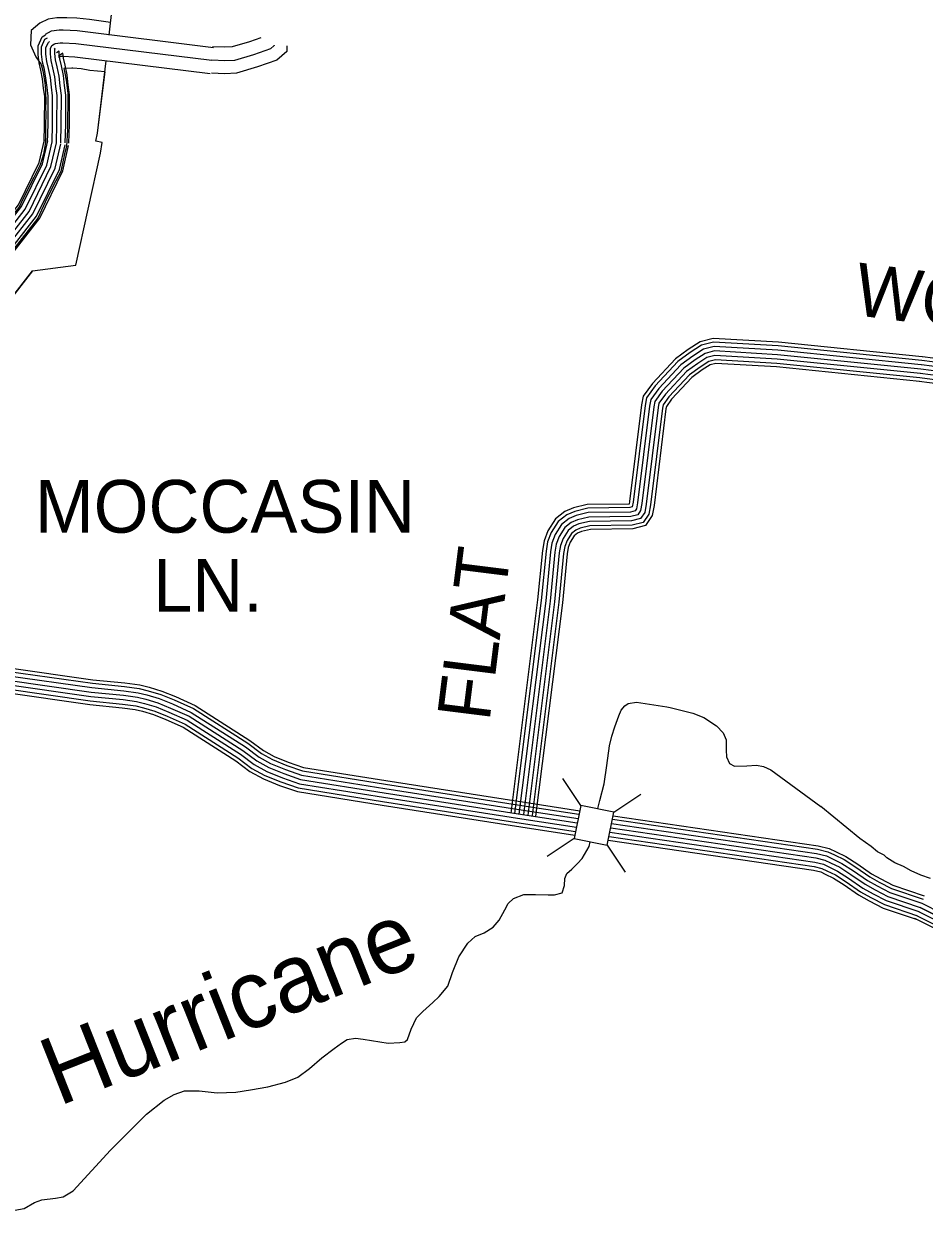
# Model space of a CAD drawing. Extents: x 1788175 to 1969470, y 584502 to 738744.
# Drawn here: x 1851363 to 1857681, y 626629 to 634958 of the extents above; entities that cross this region are included whole.
import ezdxf

# ---------------------------------------------------------------- set-up
doc = ezdxf.new("R2010")
doc.units = 0
for name, color, linetype in [('DESIGN - DRAINAGE - Bridges and Cross Drains Size Text', 7, 'Continuous'), ('DESIGN - ROW - Right-of-Way and Easement Labels', 7, 'Continuous'), ('DESIGN - SCRATCH - User 1', 7, 'Continuous'), ('DESIGN - SHEET - Corner Text', 7, 'Continuous'), ('DESIGN - TRANSPORTATION - Text', 7, 'Continuous'), ('SURVEY - CONTOURS - Index with Text', 7, 'Continuous'), ('SURVEY - DRAINAGE - Bridges', 7, 'Continuous'), ('SURVEY - DRAINAGE - Storm Sewer', 7, 'Continuous'), ('SURVEY - PROPERTY - Owners', 7, 'Continuous'), ('SURVEY - TRANSPORTATION - Roads', 7, 'Continuous')]:
    doc.layers.add(name, color=color, linetype=linetype)

msp = doc.modelspace()

# ---------------------------------------------------------------- linework, layer by layer
at = {"layer": 'DESIGN - SCRATCH - User 1'}
for points in [[(1851971.5, 634966.4), (1851824, 634988.1), (1851735.9, 634997.4), (1851665.5, 634999.7), (1851594.9, 634999.7), (1851534.1, 634989.6), (1851476.6, 634962.7), (1851415.9, 634910.1), (1851409.9, 634809.3), (1851446.5, 634726), (1851485.9, 634673.3)], [(1851485.9, 634673.3), (1851496.8, 634628.3), (1851509.8, 634545.7), (1851516.3, 634489.3), (1851518.5, 634404.6), (1851516.3, 634374.2), (1851518.5, 634322.1), (1851516.3, 634250.4), (1851516.3, 634124.4), (1851501.2, 634041.9), (1851477.3, 633968.1), (1851433.9, 633879.1), (1851355.5, 633727.9), (1851331.3, 633671.4), (1851273.3, 633603.3), (1851201.7, 633514.2), (1850467.5, 632495.2), (1849636.3, 632574.1)]]:
    msp.add_lwpolyline(points, dxfattribs=at)
at = {"layer": 'DESIGN - SHEET - Corner Text'}
for points in [[(1851643.8, 634643.4), (1851652.1, 634610.4), (1851659.5, 634563.1), (1851672.6, 634471.9), (1851670.4, 634213.5), (1851661.7, 634096.2), (1851648.7, 634044.1), (1851622.7, 633920.3), (1851587.9, 633855.2), (1851527.2, 633735.7), (1851462.1, 633594.6), (1851392.7, 633507.7), (1850939.2, 632927.9), (1850579, 632474), (1850813.3, 632453.2)], [(1851424, 633223.7), (1851727.2, 633264.5), (1851900.9, 634050.7), (1851911.9, 634124.8), (1851868.5, 634134.9), (1851881, 634189.9), (1851933.7, 634619.6)], [(1851933.7, 634619.6), (1851827.4, 634629.1), (1851764.5, 634642.1), (1851707.3, 634646.5), (1851699.2, 634646.5), (1851643.8, 634643.4)], [(1850813.3, 632453.2), (1850831.4, 632479.4), (1851080.3, 632783.7), (1851424, 633223.7)]]:
    msp.add_lwpolyline(points, dxfattribs=at)
at = {"layer": 'DESIGN - TRANSPORTATION - Text'}
for points in [[(1855390.5, 629448.7), (1855405.8, 629505.1), (1855436.3, 629621.5), (1855454.6, 629751.7), (1855472.8, 629889.9), (1855489.9, 629958.1), (1855511.1, 630022.4), (1855538, 630100.7), (1855555.5, 630139), (1855581.1, 630169.3), (1855604.8, 630185.6), (1855662.6, 630196.4), (1855876.1, 630162.3)], [(1855876.1, 630162.3), (1855899.1, 630158.2), (1856057.4, 630118.4), (1856135.7, 630087.5), (1856224.3, 630028.8), (1856270.9, 629979.5), (1856291.4, 629931.8), (1856290.4, 629859.8), (1856293, 629811.8), (1856315.5, 629766.2), (1856349.7, 629746.7), (1856436.8, 629748.2), (1856504.2, 629752.7), (1856553.7, 629743.7), (1856605.7, 629720.2), (1856956, 629463.3)], [(1857724.4, 628957.1), (1857657.3, 628981.5), (1857590.2, 629012), (1857535.3, 629042.5), (1857474.3, 629066.9), (1857419.4, 629103.5), (1857401.1, 629121.8), (1857352.3, 629146.2), (1857309.6, 629182.8), (1857230.3, 629237.7), (1856956, 629463.3)], [(1851300, 626629), (1851365.8, 626641.9), (1851437.1, 626682.8), (1851490.8, 626701.6), (1851584.5, 626712.9), (1851638.3, 626723.6), (1851709.7, 626764.6), (1851971.6, 627050.2), (1852224, 627303.6), (1852348.6, 627401.3), (1852418, 627442.2), (1852491.5, 627467.2), (1852593.4, 627466.7), (1852719.4, 627452.4), (1852851.1, 627458.3), (1852952.8, 627473.7), (1853076.3, 627495.4), (1853199.7, 627527.1), (1853285.1, 627564.3), (1853368.2, 627623.4), (1853453.2, 627698.6), (1853540.2, 627763.7), (1853591.6, 627802.4), (1853633.2, 627827), (1853691, 627837.8), (1853745, 627830.6), (1853919.1, 627803), (1854001, 627806.1), (1854036.9, 627810.6), (1854054.6, 627828.9), (1854081.6, 627901.2), (1854118.6, 627979.7), (1854161.9, 628024.3), (1854233, 628087.3), (1854278.4, 628129.9), (1854337.4, 628202.7), (1854370.1, 628299.1), (1854416.7, 628407.7), (1854479.3, 628504.5), (1854530.7, 628551.2), (1854594.2, 628576.1), (1854655.6, 628617), (1854698.9, 628665.5), (1854738, 628738.1), (1854761.4, 628782.4), (1854798.9, 628816.9), (1854872.4, 628845.9), (1854954.3, 628845), (1855042.2, 628842.3), (1855086.1, 628842.9), (1855141.8, 628857.6), (1855157.1, 628909.8), (1855158.5, 628957.8), (1855174.1, 628992), (1855207.6, 629022.5), (1855249.1, 629063.1), (1855280.6, 629097.5), (1855329.4, 629182.1), (1855337.2, 629215.7)]]:
    msp.add_lwpolyline(points, dxfattribs=at)
at = {"layer": 'SURVEY - CONTOURS - Index with Text'}
for points in [[(1851238.3, 630383.4), (1851840.5, 630297.8), (1852066.2, 630275), (1852166.6, 630262.1), (1852227.1, 630246.3), (1852313.3, 630220.9), (1852405.5, 630183.4), (1852538.6, 630124.1), (1852918.1, 629881.5), (1853014.1, 629809.5), (1853095, 629764.7), (1853198.9, 629723.2), (1853312, 629683.9), (1853895.6, 629590.6), (1854868, 629438.2), (1855252.6, 629379.2)], [(1851242.1, 630414.2), (1851844.2, 630328.6), (1852069.8, 630305.8), (1852172.6, 630292.6), (1852235.4, 630276.1), (1852323.5, 630250.2), (1852417.7, 630211.9), (1852553.4, 630151.4), (1852935.8, 629907), (1853031, 629835.6), (1853108.3, 629792.7), (1853209.7, 629752.2), (1853319.6, 629714.1), (1853900.4, 629621.2), (1854872.7, 629468.8), (1855258.7, 629409.7)], [(1851245.1, 630438.7), (1851847.2, 630353.1), (1852072.6, 630330.4), (1852177.3, 630316.9), (1852242.1, 630300), (1852331.7, 630273.5), (1852427.3, 630234.6), (1852565.1, 630173.3), (1852949.9, 629927.4), (1853044.5, 629856.4), (1853118.9, 629815.1), (1853218.4, 629775.4), (1853325.6, 629738.2), (1853904.3, 629645.6), (1854876.5, 629493.2), (1855263.6, 629433.9)], [(1851227, 630291.1), (1851829.3, 630205.5), (1852055.6, 630182.6), (1852148.9, 630170.6), (1852202.2, 630156.7), (1852282.5, 630133), (1852369.1, 630097.8), (1852494.4, 630041.9), (1852865.1, 629805.1), (1852963.4, 629731.3), (1853055, 629680.5), (1853166.4, 629636), (1853289.2, 629593.4), (1853881, 629498.7), (1854853.7, 629346.3), (1855234.4, 629287.9)], [(1851230.8, 630321.9), (1851833, 630236.3), (1852059.2, 630213.4), (1852154.8, 630201.1), (1852210.5, 630186.5), (1852292.8, 630162.3), (1852381.2, 630126.3), (1852509.2, 630069.3), (1852882.7, 629830.5), (1852980.3, 629757.3), (1853068.3, 629708.5), (1853177.2, 629665.1), (1853296.8, 629623.6), (1853885.9, 629529.3), (1854858.5, 629376.9), (1855240.5, 629318.4)], [(1851234.5, 630352.6), (1851836.7, 630267), (1852062.7, 630244.2), (1852160.7, 630231.6), (1852218.8, 630216.4), (1852303, 630191.6), (1852393.4, 630154.8), (1852523.9, 630096.7), (1852900.4, 629856), (1852997.2, 629783.4), (1853081.7, 629736.6), (1853188.1, 629694.1), (1853304.4, 629653.7), (1853890.7, 629559.9), (1854863.2, 629407.6), (1855246.5, 629348.8)], [(1851234.5, 630352.6), (1851836.7, 630267), (1852062.7, 630244.2), (1852160.7, 630231.6), (1852218.8, 630216.4), (1852303, 630191.6), (1852393.4, 630154.8), (1852523.9, 630096.7), (1852900.4, 629856), (1852997.2, 629783.4), (1853081.7, 629736.6), (1853188.1, 629694.1), (1853304.4, 629653.7), (1853890.7, 629559.9), (1854863.2, 629407.6), (1855246.5, 629348.8)], [(1851223.9, 630265.5), (1851826.2, 630180), (1852052.7, 630157.1), (1852144, 630145.3), (1852195.3, 630131.9), (1852274, 630108.7), (1852359, 630074.1), (1852482.2, 630019.2), (1852850.4, 629783.9), (1852949.4, 629709.6), (1853044, 629657.2), (1853157.4, 629611.9), (1853282.9, 629568.3), (1853877, 629473.3), (1854849.8, 629320.9), (1855229.3, 629262.7)], [(1855494, 629374.3), (1856931.7, 629163.3), (1857005, 629146), (1857051.3, 629123.6), (1857119.1, 629090.8), (1857201.7, 629037.3), (1857298.7, 628969.9), (1857365.6, 628932.9), (1857451.1, 628888.7), (1857673.3, 628813.4)], [(1855498.8, 629398.6), (1856936.3, 629187.6), (1857013.3, 629169.4), (1857062.1, 629145.9), (1857131.3, 629112.4), (1857215.5, 629057.8), (1857311.8, 628990.9), (1857377.2, 628954.7), (1857460.8, 628911.5), (1857681.2, 628836.8)], [(1855481.8, 629313.4), (1856920.1, 629102.3), (1856984.2, 629087.2), (1857024.4, 629067.8), (1857088.7, 629036.7), (1857167.2, 628985.8), (1857265.9, 628917.2), (1857336.3, 628878.2), (1857426.8, 628831.5), (1857653.4, 628754.7)], [(1855481.8, 629313.4), (1856920.1, 629102.3), (1856984.2, 629087.2), (1857024.4, 629067.8), (1857088.7, 629036.7), (1857167.2, 628985.8), (1857265.9, 628917.2), (1857336.3, 628878.2), (1857426.8, 628831.5), (1857653.4, 628754.7)], [(1855487.9, 629343.9), (1856925.9, 629132.8), (1856994.6, 629116.6), (1857037.8, 629095.7), (1857103.9, 629063.8), (1857184.5, 629011.6), (1857282.3, 628943.6), (1857350.9, 628905.5), (1857438.9, 628860.1), (1857663.4, 628784)], [(1855464.5, 629227.3), (1856903.6, 629016.1), (1856954.7, 629004.1), (1856986.2, 628988.8), (1857045.5, 628960.1), (1857118.3, 628913), (1857219.5, 628842.6), (1857294.9, 628800.9), (1857392.4, 628750.5), (1857625.3, 628671.6)], [(1855469.6, 629252.6), (1856908.4, 629041.4), (1856963.3, 629028.4), (1856997.4, 629012), (1857058.2, 628982.6), (1857132.6, 628934.3), (1857233.1, 628864.5), (1857307, 628823.5), (1857402.4, 628774.3), (1857633.5, 628696)], [(1855475.7, 629283), (1856914.2, 629071.9), (1856973.7, 629057.8), (1857010.9, 629039.9), (1857073.4, 629009.6), (1857149.9, 628960.1), (1857249.5, 628890.9), (1857321.7, 628850.9), (1857414.6, 628802.9), (1857643.5, 628725.3)], [(1857778.8, 628656.8), (1857639.5, 628727)], [(1857653.4, 628754.7), (1857792, 628684.9)], [(1857792, 628684.9), (1857653.4, 628754.7)], [(1857805.1, 628713), (1857667.3, 628782.4)], [(1857755.2, 628606.3), (1857614.4, 628677.2)], [(1857765.7, 628628.7), (1857625.5, 628699.3)]]:
    msp.add_lwpolyline(points, dxfattribs=at)
at = {"layer": 'SURVEY - DRAINAGE - Bridges'}
for points in [[(1851962, 634877.6), (1851986.5, 635085.7), (1851230.1, 635110.1)], [(1851424, 633223.7), (1851727.2, 633264.5), (1851900.9, 634050.7), (1851911.9, 634124.8), (1851868.5, 634134.9), (1851881, 634189.9), (1851940.9, 634698.1)], [(1851424, 633223.7), (1851080.3, 632783.7), (1850831.4, 632479.4), (1850813.3, 632453.2)]]:
    msp.add_lwpolyline(points, dxfattribs=at)
at = {"layer": 'SURVEY - DRAINAGE - Storm Sewer'}
for p, q in [((1855271.1, 629471.3), (1855145.1, 629660.3)), ((1855504, 629424.7), (1855693, 629550.6)), ((1855224.4, 629238.3), (1855035.4, 629112.3)), ((1855457.4, 629191.7), (1855583.3, 629002.7))]:
    msp.add_line(p, q, dxfattribs=at)
msp.add_lwpolyline([(1855224.4, 629238.3), (1855457.4, 629191.7), (1855504, 629424.7), (1855271.1, 629471.3)], close=True, dxfattribs=at)
at = {"layer": 'SURVEY - PROPERTY - Owners'}
for points in [[(1851516.4, 634885.7), (1851535.5, 634896.4), (1851558.6, 634908), (1851611.6, 634914.8), (1851639.2, 634914.9), (1851736.8, 634910.9), (1852694.5, 634791.8)], [(1851560.6, 634806.5), (1851578, 634816.2), (1851585.5, 634820), (1851617.5, 634824.1), (1851637.5, 634824.2), (1851729.4, 634820.4), (1852683.4, 634701.8)], [(1853209.6, 634804.1), (1853207.9, 634762.4), (1853139.7, 634703.1), (1853003.9, 634654.9), (1852855.6, 634611.2), (1852773, 634607.6), (1852679.9, 634611.2)], [(1853119, 634807.8), (1853118.9, 634805.2), (1853093.2, 634782.8), (1852975.9, 634741.2), (1852840.6, 634701.4), (1852772.7, 634698.4), (1852683.4, 634701.8)], [(1853026.7, 634859.3), (1852946.8, 634830.9), (1852825, 634795.1), (1852772.5, 634792.8), (1852686.9, 634796)], [(1851606.4, 634724.1), (1851614.6, 634728.7), (1851623.6, 634729.8), (1851635.7, 634729.9), (1851721.6, 634726.4), (1852671.7, 634608.2)]]:
    msp.add_lwpolyline(points, dxfattribs=at)
at = {"layer": 'SURVEY - TRANSPORTATION - Roads'}
for points in [[(1851505.4, 634125.5), (1851508.8, 634253.7), (1851509.6, 634448.3), (1851502.1, 634507.1), (1851494.3, 634572.5), (1851483.1, 634631.5), (1851470.4, 634684.1), (1851463, 634742.2), (1851462.9, 634802.4), (1851491.6, 634866), (1851515.5, 634880.6)], [(1851530.1, 634124.8), (1851533.5, 634253.3), (1851534.3, 634449.8), (1851526.6, 634510.1), (1851518.7, 634576.3), (1851507.3, 634636.7), (1851494.8, 634688.6), (1851487.7, 634743.8), (1851487.6, 634797.1), (1851511, 634848.9), (1851528.3, 634859.4)], [(1851561.1, 634124), (1851564.5, 634252.9), (1851565.3, 634451.7), (1851557.4, 634513.9), (1851549.4, 634581), (1851537.6, 634643.2), (1851525.3, 634694.2), (1851518.7, 634745.8), (1851518.6, 634790.5), (1851535.3, 634827.4), (1851544.4, 634833)], [(1851592.1, 634123.2), (1851595.5, 634252.4), (1851596.3, 634453.6), (1851588.2, 634517.7), (1851580, 634585.7), (1851567.9, 634649.7), (1851555.8, 634699.8), (1851549.7, 634747.8), (1851549.7, 634783.8), (1851559.6, 634805.9), (1851560.6, 634806.5)], [(1851592.1, 634123.2), (1851595.5, 634252.4), (1851596.3, 634453.6), (1851588.2, 634517.7), (1851580, 634585.7), (1851567.9, 634649.7), (1851555.8, 634699.8), (1851549.7, 634747.8), (1851549.7, 634783.8), (1851559.6, 634805.9), (1851560.6, 634806.5)], [(1851623.1, 634122.3), (1851626.5, 634251.9), (1851627.3, 634455.5), (1851618.9, 634521.5), (1851610.7, 634590.4), (1851598.2, 634656.3), (1851586.4, 634705.4), (1851580.7, 634749.8), (1851580.7, 634777.2), (1851583.9, 634784.4), (1851576.7, 634780)], [(1851654.1, 634121.5), (1851657.5, 634251.5), (1851658.3, 634457.4), (1851649.7, 634525.2), (1851641.4, 634595.2), (1851628.5, 634662.8), (1851616.9, 634711), (1851611.7, 634751.8), (1851611.7, 634765), (1851592.8, 634753.5)], [(1851679.8, 634120.8), (1851683.2, 634251.1), (1851684, 634459), (1851675.2, 634528.4), (1851666.8, 634599.1), (1851653.7, 634668.2), (1851642.2, 634715.6), (1851637.8, 634750.8), (1851606.2, 634731.6)], [(1851040.3, 633321.5), (1851326.1, 633687.4), (1851471.5, 633984.3), (1851507.5, 634142.5)], [(1851059.7, 633306.3), (1851347.2, 633674.2), (1851494.9, 633976), (1851531.6, 634137)], [(1851084.2, 633287.2), (1851373.6, 633657.7), (1851524.3, 633965.6), (1851561.9, 634130.1)], [(1851108.6, 633268.2), (1851400, 633641.2), (1851553.8, 633955.2), (1851592.1, 634123.2)], [(1851108.6, 633268.2), (1851400, 633641.2), (1851553.8, 633955.2), (1851592.1, 634123.2)], [(1851133, 633249.1), (1851426.4, 633624.6), (1851583.2, 633944.8), (1851622.3, 634116.3)], [(1851157.5, 633230), (1851452.8, 633608.1), (1851612.6, 633934.4), (1851652.5, 634109.4)], [(1851177.7, 633214.2), (1851474.8, 633594.4), (1851637, 633925.8), (1851677.6, 634103.7)], [(1857666, 632620.6), (1856658.3, 632722.7), (1856201.1, 632749.4), (1856108.3, 632725.5), (1856024.9, 632671.5), (1855935.2, 632606.1), (1855774, 632433.9), (1855708.4, 632343.1), (1855696.6, 632283.1), (1855613.4, 631603.8), (1855610.2, 631586.9), (1855316.9, 631582.8), (1855220.6, 631559.7), (1855160.1, 631533.9), (1855092.7, 631482.6), (1855041, 631397.4), (1855013.6, 631327.5), (1855002.4, 631259.4), (1854968.6, 630913.4), (1854781.4, 629417.7)], [(1857663.4, 632595), (1856656.3, 632697.1), (1856203.6, 632723.5), (1856118.7, 632701.7), (1856039.5, 632650.3), (1855952.3, 632586.8), (1855793.9, 632417.5), (1855732.6, 632332.7), (1855722, 632279.1), (1855638.8, 631599.8), (1855632.5, 631565.9), (1855614.9, 631561.2), (1855320.1, 631557.1), (1855228.7, 631535.2), (1855173.1, 631511.5), (1855112.1, 631465.1), (1855064.1, 631386), (1855038.5, 631320.7), (1855027.9, 631256.1), (1854994.2, 630910.5), (1854806.9, 629414.5)], [(1857660.3, 632564.1), (1856653.8, 632666.1), (1856206.6, 632692.3), (1856131.3, 632672.9), (1856057.1, 632624.8), (1855972.9, 632563.4), (1855817.8, 632397.8), (1855761.7, 632320), (1855752.7, 632274.2), (1855669.4, 631595.1), (1855661.5, 631552.5), (1855652.2, 631539), (1855619.1, 631530.3), (1855324, 631526.2), (1855238.5, 631505.7), (1855188.8, 631484.5), (1855135.6, 631444), (1855092, 631372.2), (1855068.6, 631312.4), (1855058.6, 631252), (1855025, 630907.1), (1854837.7, 629410.6)], [(1857657.1, 632533.3), (1856651.3, 632635.2), (1856209.7, 632661.1), (1856144, 632644.2), (1856074.6, 632599.2), (1855993.5, 632540.1), (1855841.8, 632378.1), (1855790.8, 632307.4), (1855783.3, 632269.3), (1855700.1, 631590.4), (1855690.7, 631540.3), (1855671.1, 631512), (1855623.4, 631499.3), (1855327.9, 631495.2), (1855248.2, 631476.1), (1855204.5, 631457.5), (1855159, 631422.9), (1855119.9, 631358.4), (1855098.6, 631304.1), (1855089.4, 631248), (1855055.8, 630903.7), (1854868.4, 629406.8)], [(1857657.1, 632533.3), (1856651.3, 632635.2), (1856209.7, 632661.1), (1856144, 632644.2), (1856074.6, 632599.2), (1855993.5, 632540.1), (1855841.8, 632378.1), (1855790.8, 632307.4), (1855783.3, 632269.3), (1855700.1, 631590.4), (1855690.7, 631540.3), (1855671.1, 631512), (1855623.4, 631499.3), (1855327.9, 631495.2), (1855248.2, 631476.1), (1855204.5, 631457.5), (1855159, 631422.9), (1855119.9, 631358.4), (1855098.6, 631304.1), (1855089.4, 631248), (1855055.8, 630903.7), (1854868.4, 629406.8)], [(1857654, 632502.4), (1856648.9, 632604.3), (1856212.7, 632629.8), (1856156.6, 632615.4), (1856092.2, 632573.7), (1856014.1, 632516.8), (1855865.8, 632358.3), (1855819.9, 632294.7), (1855813.9, 632264.4), (1855730.7, 631585.6), (1855720, 631528.1), (1855690.1, 631485), (1855627.6, 631468.4), (1855331.7, 631464.3), (1855258, 631446.6), (1855220.2, 631430.5), (1855182.5, 631401.8), (1855147.8, 631344.6), (1855128.7, 631295.8), (1855120.1, 631244), (1855086.6, 630900.2), (1854899.2, 629402.9)], [(1858103.3, 632563.7), (1857668.4, 632620.3)], [(1857650.9, 632471.6), (1856646.4, 632573.4), (1856215.7, 632598.6), (1856169.2, 632586.6), (1856109.8, 632548.1), (1856034.8, 632493.4), (1855889.8, 632338.6), (1855849, 632282.1), (1855844.6, 632259.5), (1855761.4, 631580.9), (1855749.3, 631515.8), (1855709.1, 631457.9), (1855631.9, 631437.5), (1855335.6, 631433.3), (1855267.7, 631417.1), (1855235.9, 631403.5), (1855206, 631380.7), (1855175.7, 631330.8), (1855158.8, 631287.6), (1855150.9, 631239.9), (1855117.4, 630896.8), (1854929.9, 629399.1)], [(1857648.4, 632447), (1856644.4, 632548.8), (1856218.1, 632573.7), (1856179.3, 632563.7), (1856123.8, 632527.7), (1856051.2, 632474.9), (1855908.9, 632322.8), (1855872.2, 632272), (1855869, 632255.6), (1855785.8, 631577.1), (1855772.6, 631506.1), (1855724.2, 631436.4), (1855635.3, 631412.8), (1855338.7, 631408.7), (1855275.5, 631393.5), (1855248.4, 631382), (1855224.7, 631363.9), (1855197.9, 631319.8), (1855182.7, 631281), (1855175.4, 631236.7), (1855142, 630894.1), (1854954.5, 629396)], [(1858096.2, 632507.5), (1857661.1, 632564)], [(1858100.1, 632538.2), (1857665.1, 632594.8)], [(1858084.7, 632415.2), (1857649.1, 632471.8)], [(1858088.5, 632445.9), (1857653.1, 632502.5)], [(1858092.4, 632476.7), (1857657.1, 632533.3)], [(1858092.4, 632476.7), (1857657.1, 632533.3)], [(1858081.6, 632390.6), (1857645.9, 632447.3)]]:
    msp.add_lwpolyline(points, dxfattribs=at)

# ---------------------------------------------------------------- texts
at = {"layer": 'DESIGN - DRAINAGE - Bridges and Cross Drains Size Text'}
msp.add_text('Hurricane', height=475, rotation=21.59515, dxfattribs=at).set_placement((1851607.8, 627357.4))
at = {"layer": 'DESIGN - ROW - Right-of-Way and Easement Labels'}
for s, rotation, p in [('WOODS', 352.5919, (1857178.2, 632915.2)), ('FLAT', 82.86391, (1854630.1, 630054.8))]:
    msp.add_text(s, height=370, rotation=rotation, dxfattribs=at).set_placement(p)
for s, p in [('MOCCASIN', (1851441.4, 631385.7)), ('LN.', (1852270.4, 630830.7))]:
    msp.add_text(s, height=370, dxfattribs=at).set_placement(p)

doc.saveas('drawing.dxf')
